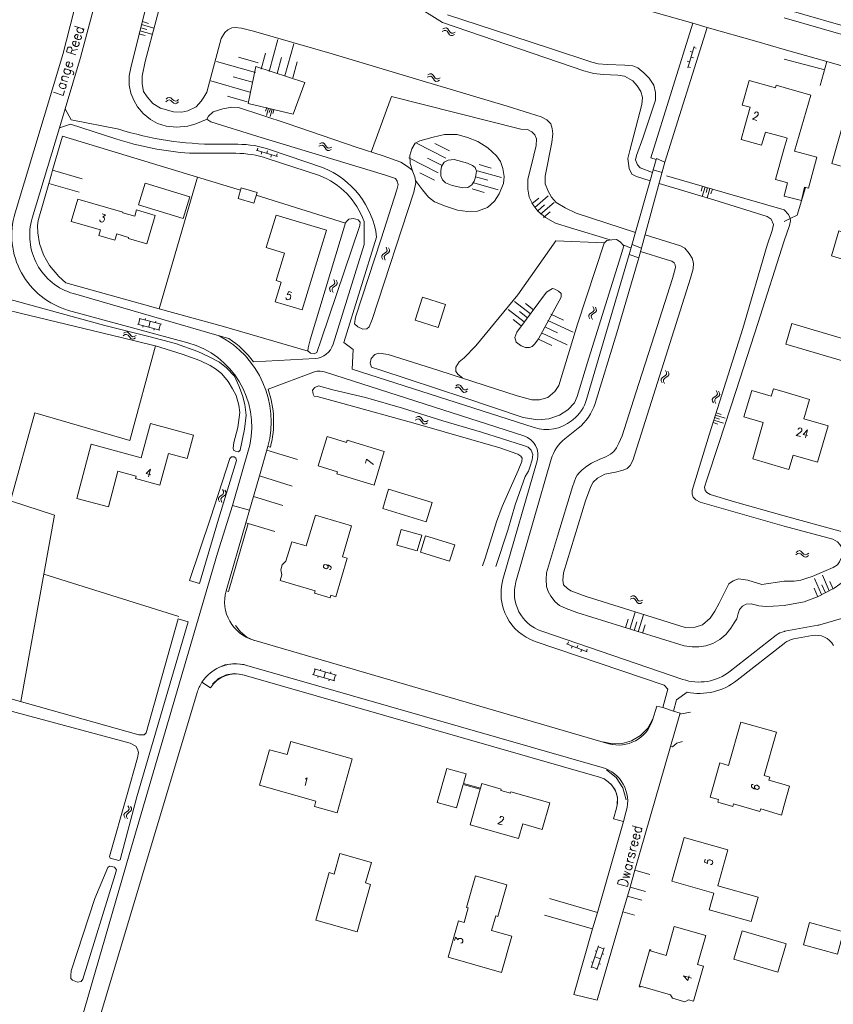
# Model space of a CAD drawing. Header units: metres. Extents: x 189705 to 199106, y 581686 to 588448.
# Tile 444 of 555: x 197848 to 198010, y 585226 to 585421. Entities that reach past the tile are written whole.
import ezdxf

# ---------------------------------------------------------------- set-up
doc = ezdxf.new("R2010")
doc.units = ezdxf.units.M
doc.layers.add('B-WA-OG-GBKN-G', color=7, linetype='Continuous', lineweight=18)
doc.styles.add('Style-STANDARD', font='STANDARD.shx')

msp = doc.modelspace()

# ---------------------------------------------------------------- linework, layer by layer
at = {"layer": 'B-WA-OG-GBKN-G'}
for p, q in [((197872.442, 585419.7), (197873.648, 585419.354)), ((197872.615, 585420.303), (197875.028, 585419.611)), ((197872.788, 585420.906), (197873.994, 585420.56)), ((197932.346, 585419.447), (197932.713, 585419.624)), ((197932.713, 585419.624), (197933.039, 585419.651)), ((197933.039, 585419.651), (197933.321, 585419.463)), ((197933.321, 585419.463), (197933.553, 585419.129)), ((197872.096, 585418.494), (197873.302, 585418.148)), ((197872.269, 585419.097), (197874.682, 585418.405)), ((197932.218, 585418.967), (197932.586, 585419.142)), ((197932.586, 585419.142), (197932.913, 585419.166)), ((197932.913, 585419.166), (197933.185, 585418.985)), ((197933.185, 585418.985), (197933.426, 585418.648)), ((197933.426, 585418.648), (197933.658, 585418.312)), ((197933.553, 585419.129), (197933.787, 585418.794)), ((197933.658, 585418.312), (197933.93, 585418.127)), ((197933.787, 585418.794), (197934.059, 585418.609)), ((197933.93, 585418.127), (197934.266, 585418.152)), ((197934.059, 585418.609), (197934.395, 585418.632)), ((197934.266, 585418.152), (197934.635, 585418.329)), ((197934.395, 585418.632), (197934.763, 585418.809)), ((197897.9, 585411.05), (197899.622, 585417.345)), ((197901.048, 585410.19), (197902.769, 585416.484)), ((197982.152, 585415.99), (197980.893, 585411.774)), ((197982.574, 585415.655), (197982.095, 585415.798)), ((197895.719, 585412.745), (197891.856, 585413.842)), ((197896.327, 585411.481), (197897.188, 585414.628)), ((197899.474, 585410.62), (197900.335, 585413.767)), ((197981.809, 585414.84), (197981.33, 585414.983)), ((197982.002, 585413.739), (197981.523, 585413.882)), ((197895.171, 585410.814), (197887.444, 585413.006)), ((197902.621, 585409.759), (197903.482, 585412.906)), ((197981.237, 585412.924), (197980.758, 585413.067)), ((197981.43, 585411.822), (197980.951, 585411.965)), ((197894.623, 585408.882), (197890.76, 585409.978)), ((197929.253, 585409.881), (197929.619, 585410.06)), ((197929.376, 585410.362), (197929.74, 585410.544)), ((197929.619, 585410.06), (197929.946, 585410.089)), ((197929.74, 585410.544), (197930.066, 585410.575)), ((197929.946, 585410.089), (197930.22, 585409.911)), ((197930.066, 585410.575), (197930.35, 585410.39)), ((197930.22, 585409.911), (197930.466, 585409.577)), ((197930.35, 585410.39), (197930.586, 585410.059)), ((197930.586, 585410.059), (197930.825, 585409.727)), ((197930.825, 585409.727), (197931.099, 585409.546)), ((197931.434, 585409.573), (197931.801, 585409.755)), ((197894.075, 585406.95), (197886.348, 585409.143)), ((197930.466, 585409.577), (197930.702, 585409.244)), ((197930.702, 585409.244), (197930.976, 585409.062)), ((197930.976, 585409.062), (197931.312, 585409.092)), ((197931.099, 585409.546), (197931.434, 585409.573)), ((197931.312, 585409.092), (197931.678, 585409.273)), ((197877.469, 585405.539), (197877.784, 585405.797)), ((197877.784, 585405.797), (197878.095, 585405.9)), ((197878.095, 585405.9), (197878.413, 585405.783)), ((197893.527, 585405.019), (197889.663, 585406.115)), ((197877.457, 585405.042), (197877.774, 585405.298)), ((197877.774, 585405.298), (197878.086, 585405.399)), ((197878.086, 585405.399), (197878.393, 585405.287)), ((197878.393, 585405.287), (197878.707, 585405.016)), ((197878.413, 585405.783), (197878.717, 585405.512)), ((197878.707, 585405.016), (197879.011, 585404.744)), ((197878.717, 585405.512), (197879.023, 585405.242)), ((197879.011, 585404.744), (197879.319, 585404.628)), ((197879.023, 585405.242), (197879.331, 585405.126)), ((197879.319, 585404.628), (197879.639, 585404.731)), ((197879.331, 585405.126), (197879.652, 585405.228)), ((197879.639, 585404.731), (197879.956, 585404.989)), ((197879.652, 585405.228), (197879.969, 585405.486)), ((197897.422, 585403.862), (197897.209, 585403.14)), ((197897.783, 585403.756), (197897.358, 585402.311)), ((197898.144, 585403.65), (197897.932, 585402.928)), ((197898.505, 585403.544), (197898.08, 585402.099)), ((197898.866, 585403.438), (197898.654, 585402.715)), ((197907.77, 585396.202), (197908.138, 585396.378)), ((197907.897, 585396.682), (197908.263, 585396.861)), ((197908.138, 585396.378), (197908.465, 585396.403)), ((197908.263, 585396.861), (197908.589, 585396.889)), ((197908.465, 585396.403), (197908.737, 585396.224)), ((197908.589, 585396.889), (197908.872, 585396.701)), ((197908.737, 585396.224), (197908.98, 585395.887)), ((197908.872, 585396.701), (197909.105, 585396.368)), ((197909.105, 585396.368), (197909.34, 585396.035)), ((197909.34, 585396.035), (197909.613, 585395.851)), ((197909.949, 585395.875), (197910.317, 585396.054)), ((197932.921, 585393.837), (197927.108, 585396.802)), ((197933.662, 585395.291), (197930.756, 585396.773)), ((197895.335, 585395.432), (197899.559, 585394.2)), ((197895.667, 585395.856), (197895.527, 585395.376)), ((197896.487, 585395.096), (197896.347, 585394.616)), ((197897.587, 585395.296), (197897.447, 585394.816)), ((197898.407, 585394.536), (197898.267, 585394.056)), ((197899.507, 585394.736), (197899.367, 585394.256)), ((197908.98, 585395.887), (197909.213, 585395.552)), ((197909.213, 585395.552), (197909.486, 585395.368)), ((197909.486, 585395.368), (197909.822, 585395.395)), ((197909.613, 585395.851), (197909.949, 585395.875)), ((197909.822, 585395.395), (197910.19, 585395.573)), ((197931.439, 585390.931), (197925.626, 585393.896)), ((197932.18, 585392.384), (197929.273, 585393.866)), ((197939.513, 585392.575), (197941.927, 585391.886)), ((197930.698, 585389.477), (197927.791, 585390.96)), ((197939.169, 585391.368), (197943.996, 585389.991)), ((197938.481, 585388.954), (197943.308, 585387.578)), ((197938.825, 585390.161), (197941.239, 585389.473)), ((197983.83, 585388.289), (197983.549, 585387.326)), ((197938.137, 585387.747), (197940.55, 585387.059)), ((197950.571, 585384.107), (197953.243, 585386.39)), ((197984.311, 585388.149), (197983.749, 585386.222)), ((197984.793, 585388.008), (197984.512, 585387.045)), ((197985.275, 585387.867), (197984.712, 585385.941)), ((197985.756, 585387.727), (197985.475, 585386.764)), ((197950, 585384.775), (197951.336, 585385.916)), ((197951.142, 585383.439), (197952.478, 585384.581)), ((197951.713, 585382.771), (197954.384, 585385.054)), ((197952.284, 585382.103), (197953.619, 585383.245)), ((197920.423, 585374.778), (197920.238, 585374.506)), ((197920.76, 585375.009), (197920.423, 585374.778)), ((197920.905, 585374.648), (197920.719, 585374.376)), ((197921.098, 585375.25), (197920.76, 585375.009)), ((197921.24, 585374.881), (197920.905, 585374.648)), ((197921.081, 585376.217), (197921.255, 585375.848)), ((197921.279, 585375.521), (197921.098, 585375.25)), ((197921.575, 585375.113), (197921.24, 585374.881)), ((197921.255, 585375.848), (197921.279, 585375.521)), ((197921.561, 585376.087), (197921.737, 585375.72)), ((197921.763, 585375.394), (197921.575, 585375.113)), ((197921.737, 585375.72), (197921.763, 585375.394)), ((197920.238, 585374.506), (197920.262, 585374.17)), ((197920.262, 585374.17), (197920.439, 585373.801)), ((197920.719, 585374.376), (197920.742, 585374.04)), ((197920.742, 585374.04), (197920.918, 585373.671)), ((197910.741, 585368.819), (197910.405, 585368.576)), ((197910.718, 585369.786), (197910.894, 585369.419)), ((197910.92, 585369.092), (197910.741, 585368.819)), ((197910.894, 585369.419), (197910.92, 585369.092)), ((197911.198, 585369.66), (197911.377, 585369.294)), ((197911.406, 585368.968), (197911.219, 585368.686)), ((197911.377, 585369.294), (197911.406, 585368.968)), ((197910.07, 585368.343), (197909.887, 585368.07)), ((197909.887, 585368.07), (197909.914, 585367.733)), ((197909.914, 585367.733), (197910.092, 585367.366)), ((197910.405, 585368.576), (197910.07, 585368.343)), ((197910.553, 585368.216), (197910.369, 585367.943)), ((197910.369, 585367.943), (197910.394, 585367.607)), ((197910.394, 585367.607), (197910.573, 585367.24)), ((197910.886, 585368.452), (197910.553, 585368.216)), ((197911.219, 585368.686), (197910.886, 585368.452)), ((197949.707, 585363.002), (197946.534, 585365.463)), ((197950.322, 585363.796), (197948.736, 585365.026)), ((197948.477, 585361.416), (197945.303, 585363.876)), ((197949.092, 585362.209), (197947.505, 585363.439)), ((197953.74, 585362.92), (197956.246, 585361.759)), ((197961.459, 585362.994), (197961.277, 585362.719)), ((197961.791, 585363.23), (197961.459, 585362.994)), ((197961.942, 585362.871), (197961.761, 585362.596)), ((197962.125, 585363.476), (197961.791, 585363.23)), ((197962.273, 585363.11), (197961.942, 585362.871)), ((197962.094, 585364.442), (197962.274, 585364.077)), ((197962.302, 585363.75), (197962.125, 585363.476)), ((197962.604, 585363.346), (197962.273, 585363.11)), ((197962.274, 585364.077), (197962.302, 585363.75)), ((197962.575, 585364.32), (197962.758, 585363.956)), ((197962.789, 585363.63), (197962.604, 585363.346)), ((197962.758, 585363.956), (197962.789, 585363.63)), ((197876.268, 585359.804), (197871.813, 585360.949)), ((197872.007, 585360.899), (197872.305, 585362.061)), ((197876.567, 585360.966), (197872.112, 585362.111)), ((197873.322, 585361.8), (197873.397, 585362.091)), ((197874.041, 585360.377), (197874.339, 585361.539)), ((197875.354, 585361.278), (197875.429, 585361.569)), ((197876.075, 585359.854), (197876.373, 585361.016)), ((197947.862, 585360.622), (197946.275, 585361.853)), ((197953.16, 585361.668), (197958.171, 585359.345)), ((197961.277, 585362.719), (197961.307, 585362.383)), ((197961.307, 585362.383), (197961.489, 585362.017)), ((197961.761, 585362.596), (197961.789, 585362.261)), ((197961.789, 585362.261), (197961.97, 585361.895)), ((197869.07, 585359.164), (197869.42, 585359.372)), ((197869.42, 585359.372), (197869.743, 585359.427)), ((197869.743, 585359.427), (197870.039, 585359.264)), ((197870.039, 585359.264), (197870.299, 585358.951)), ((197872.852, 585360.372), (197872.927, 585360.663)), ((197875.078, 585359.8), (197875.153, 585360.091)), ((197951.998, 585359.162), (197957.009, 585356.84)), ((197952.579, 585360.415), (197955.084, 585359.254)), ((197868.983, 585358.675), (197869.335, 585358.881)), ((197869.335, 585358.881), (197869.659, 585358.933)), ((197869.659, 585358.933), (197869.945, 585358.776)), ((197869.945, 585358.776), (197870.215, 585358.461)), ((197870.215, 585358.461), (197870.474, 585358.146)), ((197870.299, 585358.951), (197870.561, 585358.637)), ((197870.474, 585358.146), (197870.761, 585357.985)), ((197870.561, 585358.637), (197870.848, 585358.476)), ((197870.761, 585357.985), (197871.094, 585358.039)), ((197870.848, 585358.476), (197871.181, 585358.529)), ((197871.094, 585358.039), (197871.446, 585358.247)), ((197871.181, 585358.529), (197871.533, 585358.736)), ((197951.418, 585357.91), (197953.923, 585356.748)), ((197976.467, 585351.778), (197976.637, 585351.408)), ((197976.637, 585351.408), (197976.658, 585351.08)), ((197976.945, 585351.644), (197977.118, 585351.275)), ((197977.118, 585351.275), (197977.141, 585350.949)), ((197975.795, 585350.346), (197975.607, 585350.076)), ((197975.607, 585350.076), (197975.628, 585349.739)), ((197975.628, 585349.739), (197975.8, 585349.368)), ((197976.134, 585350.573), (197975.795, 585350.346)), ((197976.275, 585350.211), (197976.087, 585349.941)), ((197976.087, 585349.941), (197976.106, 585349.605)), ((197976.106, 585349.605), (197976.279, 585349.234)), ((197976.474, 585350.811), (197976.134, 585350.573)), ((197976.612, 585350.441), (197976.275, 585350.211)), ((197976.658, 585351.08), (197976.474, 585350.811)), ((197976.949, 585350.669), (197976.612, 585350.441)), ((197977.141, 585350.949), (197976.949, 585350.669)), ((197935.127, 585348.453), (197934.76, 585348.272)), ((197935.251, 585348.934), (197934.884, 585348.753)), ((197935.463, 585348.479), (197935.127, 585348.453)), ((197935.587, 585348.962), (197935.251, 585348.934)), ((197935.737, 585348.297), (197935.463, 585348.479)), ((197935.861, 585348.78), (197935.587, 585348.962)), ((197935.974, 585347.964), (197935.737, 585348.297)), ((197936.096, 585348.446), (197935.861, 585348.78)), ((197936.209, 585347.632), (197935.974, 585347.964)), ((197936.341, 585348.111), (197936.096, 585348.446)), ((197936.492, 585347.447), (197936.209, 585347.632)), ((197936.614, 585347.933), (197936.341, 585348.111)), ((197936.818, 585347.476), (197936.492, 585347.447)), ((197936.941, 585347.96), (197936.614, 585347.933)), ((197937.183, 585347.657), (197936.818, 585347.476)), ((197937.307, 585348.138), (197936.941, 585347.96)), ((197986.525, 585347.795), (197986.711, 585347.432)), ((197986.711, 585347.432), (197986.745, 585347.106)), ((197987.008, 585347.681), (197987.197, 585347.32)), ((197987.197, 585347.32), (197987.233, 585346.995)), ((197985.914, 585346.336), (197985.737, 585346.058)), ((197985.737, 585346.058), (197985.773, 585345.723)), ((197985.773, 585345.723), (197985.96, 585345.36)), ((197986.243, 585346.577), (197985.914, 585346.336)), ((197986.399, 585346.221), (197986.222, 585345.944)), ((197986.222, 585345.944), (197986.256, 585345.609)), ((197986.572, 585346.829), (197986.243, 585346.577)), ((197986.256, 585345.609), (197986.444, 585345.246)), ((197986.727, 585346.465), (197986.399, 585346.221)), ((197986.745, 585347.106), (197986.572, 585346.829)), ((197987.053, 585346.707), (197986.727, 585346.465)), ((197987.233, 585346.995), (197987.053, 585346.707)), ((197986.518, 585343.399), (197987.474, 585343.09)), ((197926.882, 585341.966), (197927.245, 585342.151)), ((197926.997, 585342.449), (197927.358, 585342.637)), ((197927.245, 585342.151), (197927.571, 585342.184)), ((197927.358, 585342.637), (197927.683, 585342.672)), ((197927.571, 585342.184), (197927.848, 585342.011)), ((197927.683, 585342.672), (197927.97, 585342.492)), ((197927.848, 585342.011), (197928.099, 585341.681)), ((197927.97, 585342.492), (197928.212, 585342.165)), ((197928.099, 585341.681), (197928.34, 585341.352)), ((197928.212, 585342.165), (197928.455, 585341.837)), ((197928.455, 585341.837), (197928.732, 585341.66)), ((197928.732, 585341.66), (197929.067, 585341.693)), ((197929.067, 585341.693), (197929.431, 585341.88)), ((197985.9, 585341.489), (197986.855, 585341.179)), ((197986.054, 585341.966), (197987.965, 585341.348)), ((197986.209, 585342.444), (197987.164, 585342.135)), ((197986.364, 585342.922), (197988.274, 585342.303)), ((197928.34, 585341.352), (197928.617, 585341.175)), ((197928.617, 585341.175), (197928.953, 585341.209)), ((197928.953, 585341.209), (197929.316, 585341.397)), ((197888.675, 585328.206), (197888.856, 585327.841)), ((197888.856, 585327.841), (197888.885, 585327.514)), ((197889.157, 585328.085), (197889.34, 585327.721)), ((197888.043, 585326.756), (197887.862, 585326.481)), ((197887.862, 585326.481), (197887.893, 585326.145)), ((197887.893, 585326.145), (197888.075, 585325.779)), ((197888.375, 585326.993), (197888.043, 585326.756)), ((197888.527, 585326.634), (197888.346, 585326.359)), ((197888.346, 585326.359), (197888.374, 585326.024)), ((197888.374, 585326.024), (197888.557, 585325.658)), ((197888.708, 585327.239), (197888.375, 585326.993)), ((197888.857, 585326.874), (197888.527, 585326.634)), ((197888.885, 585327.514), (197888.708, 585327.239)), ((197889.188, 585327.111), (197888.857, 585326.874)), ((197889.372, 585327.395), (197889.188, 585327.111)), ((197889.34, 585327.721), (197889.372, 585327.395)), ((198002.687, 585315.994), (198003.001, 585316.086)), ((198003.001, 585316.086), (198003.315, 585315.959)), ((198002.335, 585315.25), (198002.66, 585315.496)), ((198002.364, 585315.746), (198002.687, 585315.994)), ((198002.66, 585315.496), (198002.976, 585315.586)), ((198002.976, 585315.586), (198003.279, 585315.464)), ((198003.279, 585315.464), (198003.583, 585315.182)), ((198003.315, 585315.959), (198003.61, 585315.678)), ((198003.583, 585315.182), (198003.878, 585314.9)), ((198003.61, 585315.678), (198003.907, 585315.398)), ((198003.878, 585314.9), (198004.182, 585314.774)), ((198003.907, 585315.398), (198004.211, 585315.272)), ((198004.182, 585314.774), (198004.506, 585314.867)), ((198004.211, 585315.272), (198004.535, 585315.363)), ((198004.506, 585314.867), (198004.832, 585315.115)), ((198004.535, 585315.363), (198004.86, 585315.611)), ((198007.369, 585307.422), (198006.02, 585310.557)), ((198008.937, 585308.096), (198007.587, 585311.232)), ((198006.585, 585307.084), (198005.911, 585308.652)), ((198008.153, 585307.759), (198007.478, 585309.327)), ((198009.721, 585308.434), (198009.046, 585310.001)), ((197969.434, 585306.446), (197969.802, 585306.622)), ((197969.561, 585306.926), (197969.927, 585307.105)), ((197969.802, 585306.622), (197970.129, 585306.647)), ((197969.927, 585307.105), (197970.253, 585307.133)), ((197970.129, 585306.647), (197970.401, 585306.468)), ((197970.253, 585307.133), (197970.536, 585306.945)), ((197970.401, 585306.468), (197970.644, 585306.131)), ((197970.536, 585306.945), (197970.769, 585306.612)), ((197970.769, 585306.612), (197971.004, 585306.279)), ((197971.613, 585306.119), (197971.981, 585306.298)), ((197970.644, 585306.131), (197970.877, 585305.796)), ((197970.877, 585305.796), (197971.15, 585305.612)), ((197971.004, 585306.279), (197971.277, 585306.095)), ((197971.15, 585305.612), (197971.486, 585305.639)), ((197971.277, 585306.095), (197971.613, 585306.119)), ((197971.486, 585305.639), (197971.854, 585305.817)), ((197968.553, 585300.808), (197969.084, 585302.483)), ((197969.391, 585300.543), (197970.453, 585303.892)), ((197971.065, 585300.011), (197972.128, 585303.361)), ((197970.228, 585300.277), (197970.759, 585301.952)), ((197971.903, 585299.746), (197972.434, 585301.421)), ((197956.868, 585297.633), (197960.973, 585296.05)), ((197957.235, 585298.028), (197957.055, 585297.561)), ((197957.988, 585297.201), (197957.808, 585296.735)), ((197959.101, 585297.308), (197958.921, 585296.841)), ((197960.967, 585296.588), (197960.787, 585296.122)), ((197959.854, 585296.481), (197959.674, 585296.015)), ((197911.276, 585291.438), (197906.849, 585292.689)), ((197908.052, 585292.349), (197908.134, 585292.638)), ((197910.949, 585290.283), (197906.523, 585291.534)), ((197906.715, 585291.48), (197907.042, 585292.635)), ((197907.548, 585290.933), (197907.629, 585291.222)), ((197908.736, 585290.909), (197909.062, 585292.063)), ((197910.071, 585291.778), (197910.152, 585292.067)), ((197910.757, 585290.337), (197911.083, 585291.492)), ((197909.759, 585290.308), (197909.841, 585290.596)), ((197869.93, 585265.534), (197870.115, 585265.171)), ((197870.413, 585265.419), (197870.601, 585265.058)), ((197869.315, 585264.076), (197869.138, 585263.799)), ((197869.138, 585263.799), (197869.173, 585263.464)), ((197869.173, 585263.464), (197869.36, 585263.1)), ((197869.645, 585264.317), (197869.315, 585264.076)), ((197869.801, 585263.961), (197869.623, 585263.684)), ((197869.623, 585263.684), (197869.656, 585263.349)), ((197869.975, 585264.568), (197869.645, 585264.317)), ((197870.129, 585264.204), (197869.801, 585263.961)), ((197870.148, 585264.845), (197869.975, 585264.568)), ((197870.115, 585265.171), (197870.148, 585264.845)), ((197870.456, 585264.446), (197870.129, 585264.204)), ((197870.636, 585264.732), (197870.456, 585264.446)), ((197870.601, 585265.058), (197870.636, 585264.732)), ((197869.656, 585263.349), (197869.843, 585262.985)), ((197961.752, 585233.421), (197963.201, 585237.787)), ((197962.554, 585236.79), (197962.839, 585236.695)), ((197962.891, 585233.043), (197964.34, 585237.409)), ((197963.138, 585237.597), (197964.277, 585237.219)), ((197963.946, 585236.222), (197964.231, 585236.128)), ((197961.83, 585234.609), (197962.115, 585234.514)), ((197962.477, 585235.604), (197963.616, 585235.226)), ((197963.285, 585234.231), (197963.57, 585234.137)), ((197961.815, 585233.611), (197962.954, 585233.233))]:
    msp.add_line(p, q, dxfattribs=at)
at = {"layer": 'B-WA-OG-GBKN-G', "flags": 128}
for points in [[(197865.011, 585445.67), (197856.998, 585414.402), (197847.537, 585383.021)], [(197918.648, 585445.753), (197916.751, 585439.219), (197944.456, 585431.243), (197962.293, 585426.268), (197974.129, 585422.803), (197981.915, 585420.575)], [(197868.746, 585444.68), (197860.524, 585413.815), (197857.466, 585403.648)], [(197884.978, 585405.937), (197884.428, 585405.167), (197883.451, 585404.012), (197881.809, 585403.229), (197880.593, 585402.935), (197878.941, 585403.017), (197876.367, 585403.724), (197874.882, 585404.698), (197873.698, 585406.032), (197872.974, 585407.066), (197872.753, 585408.589), (197872.71, 585410.114), (197873.337, 585412.969), (197877.665, 585429.42)], [(197871.065, 585405.314), (197870.463, 585406.757), (197870.191, 585408.33), (197870.194, 585410.186), (197870.527, 585412.097), (197874.58, 585428.189)], [(197926.114, 585424.552), (197932.255, 585420.76), (197960.285, 585411.176), (197962.273, 585410.614), (197964.13, 585410.433), (197967.002, 585410.314), (197968.351, 585410.076), (197969.987, 585409.18), (197970.837, 585408.173), (197971.587, 585407.063), (197971.881, 585405.846), (197971.77, 585404.497), (197969.414, 585395.341), (197969, 585393.76), (197969.252, 585391.78), (197969.773, 585390.667), (197970.694, 585390.195), (197973.434, 585389.362)], [(198106.398, 585392.903), (198089.493, 585397.828), (198071.358, 585403.03), (198053.295, 585408.109), (198033.725, 585413.832), (198015.105, 585419.083), (198000, 585423.433)], [(197933.229, 585422.221), (197942.383, 585419.304), (197953.884, 585415.524), (197961.84, 585412.898), (197963.14, 585412.557), (197964.894, 585412.425), (197968.401, 585412.289), (197970.003, 585412.155), (197970.999, 585411.735), (197972.153, 585410.782), (197973.233, 585409.676), (197974.138, 585408.314), (197974.46, 585406.868), (197974.503, 585405.343), (197972.001, 585397.787), (197970.746, 585394.391), (197970.528, 585393.498), (197970.92, 585392.511), (197971.461, 585391.908), (197973.912, 585391.041)], [(198000, 585421.664), (198014.639, 585417.448), (198033.256, 585412.198), (198052.826, 585406.475), (198070.893, 585401.395), (198089.02, 585396.195), (198105.922, 585391.271)], [(197884.978, 585405.937), (197885.525, 585406.935), (197888.397, 585417.572), (197889.145, 585418.75), (197889.749, 585419.266), (197890.506, 585419.681), (197891.166, 585419.766), (197892.437, 585419.628), (197894.807, 585418.995), (197910.381, 585414.526), (197927.563, 585409.339), (197945.076, 585404.156), (197951.807, 585402.024), (197952.931, 585401.477), (197953.728, 585400.673), (197953.993, 585399.736), (197954.159, 585398.644), (197953.95, 585396.938), (197952.606, 585390.261), (197952.598, 585388.76), (197953.2, 585387.293), (197953.849, 585386.105), (197954.776, 585385.048), (197956.592, 585383.977), (197958.789, 585382.96), (197970.519, 585379.117)], [(197981.915, 585420.575), (197973.543, 585393.905), (197974.638, 585393.593)], [(197984.727, 585419.771), (197976.35, 585393.084)], [(197981.915, 585420.575), (197984.727, 585419.771)], [(197984.727, 585419.771), (197994.58, 585416.951), (198000, 585415.4)], [(198000, 585415.4), (198008.456, 585412.979)], [(197895.245, 585411.982), (197904.986, 585408.843), (197902.698, 585402.561), (197893.782, 585404.693), (197895.245, 585411.982)], [(198000, 585413.485), (198008.049, 585411.364)], [(198008.456, 585412.979), (198007.112, 585408.269)], [(198008.456, 585412.979), (198011.91, 585411.991)], [(197992.19, 585400.18), (197993.24, 585403.93), (197991.64, 585404.38), (197993.05, 585409.27), (197998.27, 585407.76), (197998.42, 585408.29), (198000, 585407.833)], [(198000, 585407.833), (198005.27, 585406.31), (198002.04, 585395.22), (198006.44, 585394.07), (198004.82, 585387.89), (198004.036, 585388.094)], [(197965.52, 585377.642), (197957.655, 585380.048), (197954.697, 585380.979), (197952.702, 585382.1), (197951.188, 585383.379), (197950.182, 585384.689), (197949.48, 585386.105), (197949.207, 585387.729), (197949.184, 585389.61), (197950.398, 585394.455), (197950.858, 585396.342), (197950.919, 585397.665), (197950.579, 585398.449), (197949.962, 585399.078), (197949.093, 585399.55), (197947.822, 585399.612), (197922.165, 585406.097), (197918.155, 585395.068)], [(197871.065, 585405.314), (197871.842, 585404.027), (197872.949, 585402.718), (197874.411, 585401.54), (197875.792, 585400.743), (197877.475, 585400.203), (197879.535, 585400.024), (197881.794, 585400.178), (197883.364, 585400.629), (197885.616, 585401.609)], [(197891.861, 585403.857), (197901.474, 585400.741), (197915.145, 585396.047), (197920.501, 585394.305), (197923.996, 585393.024), (197925.506, 585392.076), (197926.275, 585391.5), (197926.773, 585390.184), (197926.989, 585389.042), (197926.605, 585387.131), (197918.342, 585361.912), (197917.75, 585360.404), (197917.246, 585360.043), (197916.51, 585359.983), (197915.488, 585360.454), (197914.821, 585361.005), (197915.009, 585362.355), (197920.11, 585377.849), (197923.196, 585387.573), (197923.463, 585388.644), (197923.278, 585389.278), (197922.941, 585389.808), (197920.799, 585390.571), (197895.662, 585398.155), (197886.331, 585401.02), (197885.588, 585401.545), (197885.86, 585402.184), (197886.841, 585403.009), (197888.739, 585403.642), (197890.539, 585403.968), (197891.861, 585403.857)], [(197857.466, 585403.648), (197856.331, 585399.875)], [(197857.466, 585403.648), (197858.652, 585401.439), (197868.117, 585399.587)], [(198024.07, 585389.7), (198022.34, 585383.7), (198015.83, 585385.58), (198017.26, 585390.56), (198009.41, 585392.81), (198012.07, 585402.09), (198018.48, 585400.26), (198018.3, 585399.65), (198022.48, 585398.46), (198020.28, 585390.78), (198024.07, 585389.7)], [(197856.331, 585399.875), (197858.514, 585400.597), (197867.514, 585397.668)], [(197996.273, 585399.029), (197995.492, 585396.457), (197991.461, 585397.578), (197992.19, 585400.18)], [(197850.952, 585381.994), (197856.331, 585399.875)], [(197883.701, 585390.061), (197856.948, 585398.181), (197854.98, 585391.439)], [(197926.911, 585389.457), (197928.302, 585387.558), (197929.513, 585386.148), (197930.667, 585385.17), (197932.887, 585384.332), (197935.234, 585383.52), (197937.244, 585383.265), (197939.174, 585383.338), (197941.197, 585384.049), (197942.554, 585385.336), (197943.528, 585386.771), (197944.367, 585388.841), (197944.503, 585390.216), (197944.205, 585391.814), (197943.782, 585393.182), (197942.957, 585394.291), (197941.235, 585395.923), (197939.29, 585397.146), (197937.223, 585397.961), (197935.184, 585398.521), (197932.644, 585398.568), (197930.414, 585398.033), (197927.782, 585397.264), (197926.847, 585396.821), (197926.174, 585395.72), (197925.784, 585394.367), (197925.853, 585392.766), (197926.34, 585391.327)], [(198000, 585397.978), (197996.273, 585399.029)], [(197887.587, 585396.603), (197891.678, 585396.603)], [(198000, 585395.827), (198000.56, 585397.82), (198000, 585397.978)], [(197882.125, 585394.817), (197891.277, 585394.817)], [(197898.186, 585395.514), (197908.471, 585391.975)], [(198000, 585389.144), (197998.25, 585389.6), (198000, 585395.827)], [(197897.547, 585393.809), (197907.859, 585390.405)], [(197933.389, 585393.466), (197934.607, 585393.582), (197937.207, 585392.85), (197938.203, 585392.429), (197938.741, 585392.004), (197939.004, 585391.244), (197938.814, 585390.097), (197938.544, 585389.306), (197938.07, 585388.563), (197937.263, 585388.07), (197936.325, 585387.958), (197934.211, 585388.416), (197932.859, 585388.934), (197932.242, 585389.537), (197931.953, 585390.372), (197931.915, 585391.363), (197932.058, 585392.204), (197932.632, 585393.05), (197933.389, 585393.466)], [(197974.638, 585393.593), (197969.275, 585374.744)], [(197971.163, 585374.08), (197976.35, 585393.084)], [(197974.69, 585393.776), (197974.638, 585393.593)], [(197976.35, 585393.084), (197974.69, 585393.776)], [(197854.98, 585391.439), (197854.751, 585390.654), (197854.227, 585388.828)], [(197860.858, 585389.785), (197854.98, 585391.439)], [(197975.788, 585391.026), (197974.051, 585391.528)], [(197976.687, 585390.342), (197988.31, 585386.996), (198000, 585383.63)], [(197854.227, 585388.828), (197852.116, 585381.469), (197851.975, 585380.501), (197852.042, 585379.053), (197852.398, 585376.921), (197853.186, 585374.668), (197854.354, 585372.596), (197856.234, 585370.432), (197857.595, 585369.126), (197876.099, 585364.008)], [(197854.227, 585388.828), (197860.229, 585387.108)], [(197882.2, 585386.2), (197880.84, 585381.89), (197871.99, 585384.59), (197873.31, 585388.89), (197882.2, 585386.2)], [(197876.099, 585364.008), (197883.701, 585390.061)], [(197892.243, 585387.488), (197883.717, 585390.056), (197883.701, 585390.061)], [(198000, 585320.936), (197983.367, 585325.711), (197982.472, 585326.158), (197981.984, 585326.661), (197981.773, 585327.269), (197981.739, 585328.031), (197985.115, 585339.004), (197991.827, 585360.111), (197996.637, 585376.594), (197997.619, 585379.529), (197997.859, 585380.727), (197997.415, 585381.739), (197996.596, 585382.263), (197986.066, 585385.571), (197975.184, 585388.812)], [(198000.631, 585388.98), (198000, 585389.144)], [(198000, 585386.357), (198000.631, 585388.98)], [(197895.51, 585387.07), (197894.89, 585384.95), (197891.77, 585385.87), (197892.39, 585387.99), (197895.51, 585387.07)], [(197913.033, 585380.953), (197895.351, 585386.526)], [(198000, 585386.308), (197999.989, 585386.311), (198000, 585386.357)], [(198004.036, 585388.094), (198003.409, 585385.487), (198000, 585386.308)], [(198004.242, 585388.04), (198002.555, 585382.528), (198001.171, 585381.879), (198001.252, 585381.444), (198001.016, 585380.505), (198000, 585377.486)], [(197875.31, 585382.52), (197873.69, 585376.88), (197870, 585377.95), (197870.06, 585378.15), (197867.7, 585378.84), (197867.33, 585377.58), (197864.16, 585378.5), (197864.49, 585379.63), (197858.68, 585381.32), (197859.97, 585385.74), (197868.93, 585383.15), (197868.9, 585383.04), (197871.28, 585382.35), (197871.64, 585383.58), (197875.31, 585382.52)], [(197909.27, 585379.56), (197904.46, 585363.83), (197899.07, 585365.39), (197900.27, 585369.31), (197899.3, 585369.6), (197900.97, 585375.05), (197897.35, 585376.15), (197899.28, 585382.57), (197909.27, 585379.56)], [(198000, 585383.63), (198000.854, 585382.692), (198001.129, 585382.106), (198001.171, 585381.879)], [(197913.061, 585381.046), (197913.261, 585381.328), (197913.714, 585381.74), (197914.601, 585381.878), (197915.569, 585381.635), (197915.956, 585381.157), (197915.913, 585380.495), (197908.228, 585357.876), (197907.369, 585355.324), (197906.839, 585355.088), (197906.126, 585355.233), (197905.561, 585355.684), (197905.631, 585356.244), (197906.044, 585357.876), (197913.061, 585381.046)], [(197916.739, 585381.312), (197916.739, 585376.774), (197910.587, 585356.972)], [(198001.171, 585381.879), (198000, 585381.33)], [(198000, 585310.05), (197995.549, 585309.354), (197992.77, 585310.261), (197990.963, 585310.52), (197989.85, 585310.1), (197989.019, 585309.48), (197987.108, 585305.694), (197986.263, 585304.108), (197985.339, 585302.724), (197983.831, 585301.409), (197982.363, 585300.909), (197980.382, 585300.885), (197960.724, 585307.035), (197957.739, 585308.118), (197957.023, 585308.567), (197956.278, 585309.296), (197956.114, 585310.209), (197956.275, 585311.686), (197960.629, 585325.925), (197961.688, 585328.785), (197962.135, 585329.63), (197963.014, 585330.479), (197964.427, 585331.259), (197966.582, 585331.615), (197968.076, 585332.014), (197968.885, 585332.354), (197969.463, 585332.946), (197969.984, 585333.969), (197981.422, 585370.082), (197981.933, 585371.945), (197982.022, 585373.064), (197981.731, 585374.027), (197981.186, 585374.987), (197980.31, 585376.019), (197979.441, 585376.492), (197972.417, 585378.675)], [(198012.632, 585373.517), (198009.371, 585374.48), (198010.84, 585379.453), (198014.25, 585378.298), (198012.632, 585373.517)], [(197919.212, 585378.207), (197912.723, 585357.32), (197914.537, 585355.959), (197914.367, 585352.045), (197950.434, 585340.464)], [(197964.32, 585377.025), (197964.847, 585377.565), (197965.837, 585377.679), (197966.776, 585377.74), (197967.492, 585377.291), (197968.213, 585376.512), (197967.578, 585374.317), (197960.992, 585353.364), (197958.937, 585346.602), (197958.418, 585345.401), (197957.139, 585343.987), (197955.475, 585342.951), (197953.35, 585342.214), (197951.142, 585342.01), (197948.266, 585342.484), (197936.713, 585346.39), (197919.832, 585351.886), (197918.199, 585352.426), (197917.91, 585353.262), (197918.153, 585354.18), (197918.855, 585354.976), (197919.665, 585355.215), (197921.523, 585354.932), (197931.772, 585351.747), (197947.072, 585346.792), (197949.952, 585345.962), (197951.477, 585345.955), (197953.122, 585346.457), (197954.531, 585347.643), (197955.304, 585348.797), (197959.023, 585360.944), (197964.32, 585377.025)], [(197936.25, 585350.297), (197935.363, 585350.976), (197934.899, 585351.606), (197934.94, 585352.421), (197935.588, 585353.471), (197936.594, 585354.322), (197938.852, 585356.688), (197947.192, 585366.804), (197954.738, 585377.446), (197964.345, 585377.051)], [(197969.636, 585376.014), (197968.056, 585376.681)], [(197969.836, 585376.714), (197971.696, 585376.034)], [(198000, 585377.486), (197994.762, 585361.112), (197990.447, 585347.84), (197987.04, 585337.349), (197984.661, 585330.125), (197984.221, 585328.645), (197984.305, 585328.036), (197984.64, 585327.582), (197985.356, 585327.184), (197990.174, 585325.766), (198000, 585322.983)], [(197960.842, 585346.053), (197969.275, 585374.744)], [(197965.575, 585335.213), (197966.204, 585335.729), (197966.754, 585336.448), (197967.251, 585337.395), (197967.894, 585338.851), (197970.563, 585347.375), (197974.314, 585358.862), (197977.866, 585370.04), (197978.45, 585372.209), (197978.393, 585372.691), (197978.185, 585373.121), (197977.698, 585373.471), (197976.628, 585373.763), (197971.505, 585375.333)], [(197969.275, 585374.744), (197971.163, 585374.08)], [(197971.163, 585374.08), (197966.816, 585359.231), (197962.497, 585345.231)], [(197844.706, 585371.189), (197844.02, 585367.54), (197844.549, 585366.617), (197845.416, 585366.198), (197865.341, 585360.7)], [(197888.033, 585358.642), (197859.109, 585367.01)], [(197952.902, 585367.304), (197954.062, 585368.03), (197954.546, 585367.908), (197955.262, 585367.485), (197955.776, 585367.033), (197955.81, 585366.296), (197951.283, 585358.055), (197950.559, 585357.055), (197950.031, 585356.515), (197949.526, 585356.305), (197948.713, 585356.321), (197947.845, 585356.667), (197946.871, 585357.418), (197946.606, 585358.305), (197946.975, 585359.377), (197952.902, 585367.304)], [(197931.38, 585360.274), (197926.819, 585361.768), (197928.313, 585366.33), (197932.875, 585364.835), (197931.38, 585360.274)], [(197875.389, 585356.652), (197875.321, 585356.673), (197868.57, 585358.322), (197848.547, 585363.12), (197843.044, 585364.453), (197842.765, 585364.45), (197842.516, 585363.989), (197839.447, 585352.765), (197835.329, 585337.919), (197831.228, 585323.758), (197826.455, 585308.497), (197823.52, 585298.851), (197821.948, 585294.281), (197821.928, 585293.849), (197822.133, 585293.648), (197823.663, 585293.208)], [(197858.149, 585363.697), (197881.813, 585357.255)], [(197876.099, 585364.008), (197888.892, 585360.47), (197905.656, 585355.608)], [(198034.454, 585346.948), (198000.34, 585357.009), (198001.543, 585361.066), (198035.583, 585350.973)], [(197865.341, 585360.7), (197874.029, 585358.489), (197879.329, 585357.102), (197883.768, 585355.527), (197885.863, 585354.535), (197888.035, 585353.417), (197889.47, 585352.34), (197891.014, 585350.655), (197891.9, 585348.733), (197892.634, 585346.809)], [(197889.939, 585358.09), (197888.033, 585358.642)], [(197875.389, 585356.652), (197870.283, 585337.925), (197851.471, 585343.424), (197846.622, 585325.949), (197855.343, 585323.103), (197853.245, 585311.408)], [(197892.634, 585346.809), (197893.062, 585345.035), (197893.366, 585342.928), (197893.018, 585340.127), (197892.152, 585335.972), (197891.851, 585335.638), (197891.215, 585335.783), (197890.831, 585336.007), (197890.75, 585336.413), (197890.941, 585337.483), (197891.692, 585340.518), (197892.089, 585343.472), (197891.869, 585344.944), (197891.339, 585346.794), (197890.662, 585348.159), (197889.807, 585349.598), (197888.519, 585351.109), (197887.493, 585351.961), (197886.188, 585352.759), (197884.144, 585353.752), (197880.649, 585355.007), (197875.389, 585356.652)], [(197907.003, 585354.166), (197894.801, 585353.52)], [(197906.899, 585351.518), (197897.713, 585348.065)], [(197948.419, 585338.826), (197909.107, 585351.45)], [(197907.701, 585348.717), (197906.981, 585348.427), (197906.5, 585347.877), (197906.638, 585347.121), (197906.839, 585346.663)], [(197907.701, 585348.717), (197910.53, 585347.936), (197917, 585346.437), (197924.366, 585344.286), (197932.347, 585341.813), (197939.994, 585339.538), (197948.331, 585336.942), (197949.25, 585336.571), (197949.842, 585335.968), (197950.157, 585335.107), (197950.067, 585334.064), (197949.601, 585332.634), (197949.306, 585331.868), (197948.658, 585330.793), (197946.692, 585325.175), (197945.201, 585320.149), (197942.821, 585312.94)], [(198000, 585332.418), (197993.75, 585334.27), (197995.86, 585341.45), (197992.02, 585342.58), (197993.57, 585347.84), (197997.43, 585346.71), (197997.85, 585348.16), (198000, 585347.53)], [(198000, 585347.53), (198005.02, 585346.06), (198003.9, 585342.21), (198008.7, 585340.81)], [(197906.839, 585346.663), (197907.446, 585346.603), (197912.518, 585345.239), (197926.866, 585341.265), (197943.663, 585336.429), (197947.209, 585335.174), (197947.823, 585334.825), (197948.082, 585334.396), (197948.013, 585333.76), (197947.247, 585331.945), (197944.105, 585324.84), (197942.997, 585321.801), (197940.694, 585314.629), (197940.211, 585313.111)], [(197957.867, 585341.825), (197958.153, 585342.053)], [(197882.9, 585338.98), (197881.66, 585334.32), (197877.94, 585335.31), (197876.27, 585329.08), (197871.41, 585330.36), (197871.54, 585330.85), (197867.89, 585331.81), (197866.04, 585324.78), (197859.76, 585326.44), (197862.6, 585337.19), (197872.53, 585334.47), (197874.39, 585341.25), (197882.9, 585338.98)], [(197959.175, 585340.359), (197956.526, 585338.248)], [(198008.7, 585340.81), (198006.59, 585333.63), (198001.78, 585335.03), (198000.94, 585332.14), (198000, 585332.418)], [(197907.614, 585332.88), (197909.406, 585338.716)], [(197909.406, 585338.716), (197913.262, 585337.544), (197913.397, 585337.986), (197920.735, 585335.756), (197918.701, 585329.06)], [(197894.056, 585337.016), (197890.667, 585325.062)], [(197895.985, 585330.885), (197897.679, 585336.711)], [(197897.461, 585335.964), (197903.496, 585334.129)], [(197898.162, 585336.585), (197897.679, 585336.711)], [(197887.893, 585322.293), (197891.17, 585333.062), (197891.414, 585333.98), (197891.307, 585334.411), (197890.999, 585334.687), (197890.465, 585334.706), (197890.089, 585334.32), (197886.29, 585322.554)], [(197944.256, 585310.344), (197951.04, 585333.911)], [(197953.825, 585334.205), (197946.83, 585309.903)], [(197965.575, 585335.213), (197964.666, 585334.694), (197963.478, 585334.197), (197961.785, 585333.44), (197960.903, 585332.844), (197959.896, 585332.044), (197959.344, 585331.478), (197958.994, 585331.042), (197958.694, 585330.581), (197958.03, 585328.717), (197955.046, 585318.969), (197952.896, 585311.697), (197952.785, 585310.373), (197952.877, 585309.001), (197953.194, 585307.963), (197953.713, 585307.053), (197954.589, 585305.97), (197955.437, 585305.192), (197956.79, 585304.598), (197958.883, 585303.809), (197970.764, 585300.11), (197980.197, 585297.196), (197981.774, 585297.011), (197983.069, 585297.052), (197984.464, 585297.247), (197985.881, 585297.721), (197987.269, 585298.475), (197988.452, 585299.455), (197989.402, 585300.738), (197990.101, 585301.788), (197990.599, 585302.608), (197990.841, 585303.602), (197991.111, 585304.445), (197991.738, 585305.113), (197992.445, 585305.503), (197993.46, 585305.566), (197994.25, 585305.372), (197994.938, 585305.151), (197996.439, 585305.016), (197997.784, 585305.083), (198000, 585305.199)], [(197907.614, 585332.88), (197911.48, 585331.715), (197911.35, 585331.282)], [(197894.793, 585326.785), (197895.985, 585330.885)], [(197895.985, 585330.885), (197902.471, 585328.842)], [(197911.35, 585331.282), (197918.701, 585329.06)], [(197920.424, 585324.456), (197921.593, 585328.281), (197930.219, 585325.645), (197929.05, 585321.82)], [(197894.021, 585324.13), (197894.793, 585326.785)], [(197900.64, 585325.046), (197894.793, 585326.785)], [(197890.667, 585325.062), (197887.642, 585315.603), (197879.654, 585288.324), (197870.167, 585255.819), (197861.395, 585225.487), (197825.635, 585104.187), (197810.057, 585053.316), (197810.028, 585053.226)], [(197894.021, 585324.13), (197890.667, 585325.062)], [(197893.281, 585321.586), (197894.021, 585324.13)], [(197920.424, 585324.456), (197929.05, 585321.82)], [(197882.108, 585310.144), (197886.29, 585322.554)], [(197884.118, 585309.577), (197887.893, 585322.293)], [(197902.389, 585317.867), (197905.225, 585317.014), (197907.063, 585323.126)], [(197907.063, 585323.126), (197914.259, 585321.018)], [(198000, 585322.983), (198011.526, 585319.809), (198012.665, 585319.267), (198013.825, 585318.064), (198014.627, 585316.559), (198014.819, 585314.931), (198014.297, 585313.028), (198013.472, 585311.331), (198012.168, 585310.247), (198009.895, 585308.662), (198006.606, 585306.957), (198003.982, 585305.959), (198000, 585305.199)], [(197889.378, 585308.158), (197893.281, 585321.586)], [(197889.378, 585308.158), (197889.858, 585308.018), (197893.759, 585321.447)], [(197893.759, 585321.447), (197893.281, 585321.586)], [(197893.759, 585321.447), (197899.053, 585319.906)], [(197900.214, 585312.315), (197900.438, 585311.313), (197900.109, 585310.201), (197907.04, 585308.152), (197906.898, 585307.673), (197909.971, 585306.764), (197910.113, 585307.243), (197911.128, 585306.943), (197913.392, 585314.601), (197912.445, 585314.882), (197914.259, 585321.018)], [(197927.272, 585316.03), (197923.201, 585317.173), (197924.075, 585320.284), (197928.146, 585319.14), (197927.272, 585316.03)], [(198000, 585320.936), (198009.635, 585318.348), (198010.546, 585317.833), (198011, 585317.322), (198011.326, 585316.76), (198011.525, 585316.2), (198011.362, 585314.726), (198010.975, 585313.865), (198010.564, 585313.283), (198009.671, 585312.73), (198005.542, 585310.955), (198004.498, 585310.606), (198003.327, 585310.234), (198001.979, 585310.04), (198000, 585310.05)], [(197933.682, 585313.991), (197927.879, 585315.774), (197928.881, 585319.036), (197934.684, 585317.254), (197933.682, 585313.991)], [(197900.214, 585312.315), (197900.508, 585313.303), (197901.245, 585314.02), (197902.389, 585317.867)], [(197853.245, 585311.408), (197848.674, 585286.217)], [(197853.245, 585311.408), (197880.017, 585303.042)], [(197884.118, 585309.577), (197882.108, 585310.144)], [(198007.05, 585301.403), (198019.965, 585305.153)], [(197823.663, 585293.208), (197872.108, 585279.563), (197873.155, 585279.569), (197873.559, 585279.964), (197879.877, 585302.592)], [(197881.881, 585301.976), (197879.877, 585302.592)], [(197789.943, 585186.244), (197820.463, 585290.426), (197822.284, 585290.438), (197827.797, 585289.392), (197870.337, 585277.973), (197871.496, 585277.317), (197871.831, 585276.783), (197872.045, 585276.086), (197871.809, 585275.042), (197869.753, 585267.768), (197866.24, 585255.487), (197866.404, 585255.169), (197868.089, 585254.721), (197868.369, 585254.847), (197871.665, 585267.297), (197881.881, 585301.976)], [(197891.22, 585301.27), (197892.203, 585299.976), (197893.476, 585298.966), (197894.96, 585298.304)], [(198000.145, 585300.11), (198006.66, 585301.311)], [(197951.935, 585300.118), (197979.876, 585290.589)], [(197989.265, 585292.177), (197998.406, 585299.327)], [(198000, 585300.081), (198000.072, 585300.096), (198000.145, 585300.11)], [(198001.876, 585298.595), (198005.569, 585299.275)], [(197894.85, 585298.336), (197965.228, 585277.845)], [(197975.929, 585284.987), (197976.963, 585288.671), (197976.175, 585289.405), (197950.638, 585298.114)], [(197990.657, 585290.397), (198000, 585297.706)], [(198000, 585297.706), (198000.136, 585297.812)], [(197893.048, 585293.484), (197891.092, 585293.748), (197889.138, 585293.475), (197887.329, 585292.686)], [(197963.908, 585273.144), (197893.506, 585293.352)], [(197892.68, 585291.491), (197891.037, 585291.736), (197889.394, 585291.491), (197887.894, 585290.778), (197886.666, 585289.659)], [(197963.356, 585271.221), (197892.954, 585291.43)], [(197886.256, 585288.913), (197884.575, 585289.997)], [(197883.637, 585287.963), (197861.552, 585214.403), (197822.272, 585081.225), (197805.86, 585027.406), (197797.907, 585000)], [(197978.049, 585284.291), (197978.663, 585286.56), (197980.741, 585288.024)], [(197973.865, 585282.475), (197974.748, 585285.295), (197975.929, 585284.987)], [(197975.929, 585284.987), (197978.049, 585284.291)], [(197979.328, 585283.659), (197977.477, 585277.255)], [(197978.049, 585284.291), (197979.395, 585283.891), (197979.328, 585283.659)], [(197981.428, 585284.083), (197979.328, 585283.659)], [(197969.73, 585278.433), (197971.53, 585279.445), (197972.975, 585280.922), (197973.949, 585282.743)], [(197996.96, 585270.59), (197997.136, 585271.207), (197996.001, 585271.531), (197998.451, 585280.112), (197991.409, 585282.122), (197988.948, 585273.53), (197987.245, 585274.018)], [(197897.978, 585276.647), (197901.468, 585275.68), (197902.187, 585278.273)], [(197902.187, 585278.273), (197914.382, 585274.833)], [(197964.04, 585278.191), (197965.937, 585277.802), (197967.872, 585277.884), (197969.73, 585278.433)], [(197977.477, 585277.255), (197970.401, 585252.783)], [(197977.832, 585277.213), (197977.477, 585277.255)], [(197979.811, 585278.288), (197978.733, 585277.913), (197977.832, 585277.213)], [(197895.995, 585269.618), (197897.978, 585276.647)], [(197914.382, 585274.833), (197911.371, 585264.148), (197906.866, 585265.419), (197907.162, 585266.468), (197895.995, 585269.618)], [(197987.245, 585274.018), (197985.316, 585267.24), (197986.986, 585266.753), (197986.831, 585266.231)], [(197936.353, 585269.742), (197935.063, 585265.118), (197931.212, 585266.198), (197933.101, 585272.938), (197936.944, 585271.861), (197936.406, 585269.935)], [(197968.678, 585266.718), (197968.041, 585269.08), (197966.695, 585271.123), (197964.776, 585272.64)], [(197936.353, 585269.742), (197939.727, 585268.804)], [(197936.406, 585269.935), (197939.782, 585268.996)], [(197939.727, 585268.804), (197939.782, 585268.996), (197940.049, 585269.939), (197943.89, 585268.856), (197943.816, 585268.596), (197945.751, 585268.05), (197945.824, 585268.31), (197953.511, 585266.142), (197952.02, 585260.856), (197948.171, 585261.942), (197947.356, 585259.055), (197937.732, 585261.77), (197939.727, 585268.804)], [(197966.895, 585265.694), (197966.97, 585267.237), (197966.5, 585268.708), (197965.545, 585269.922)], [(197996.96, 585270.59), (198000, 585269.723)], [(198000, 585269.723), (198001.064, 585269.42), (198000, 585265.686)], [(197995.338, 585264.906), (197995.198, 585264.415), (197989.955, 585265.912), (197989.804, 585265.382), (197986.831, 585266.231)], [(198000, 585265.686), (197999.434, 585263.7), (197995.338, 585264.906)], [(197968.12, 585262.441), (197966.184, 585262.944), (197966.783, 585265.04)], [(197968.12, 585262.441), (197968.706, 585264.49)], [(197968.12, 585262.441), (197962.965, 585244.424)], [(197980.18, 585259.273), (197977.727, 585250.614), (197986.075, 585248.232), (197985.139, 585244.953), (197993.475, 585242.589), (197994.836, 585247.4), (197986.821, 585249.666), (197988.837, 585256.796)], [(197980.18, 585259.273), (197988.837, 585256.796)], [(197911.942, 585256.078), (197910.784, 585252.018), (197909.822, 585252.293), (197907.141, 585242.894), (197915.327, 585240.559)], [(197911.942, 585256.078), (197918.192, 585254.321)], [(197918.192, 585254.321), (197917.031, 585250.245), (197918.004, 585249.968)], [(197867.631, 585252.826), (197867.379, 585251.908), (197860.989, 585231.191), (197860.642, 585230.735), (197859.939, 585230.604), (197858.922, 585230.957), (197858.626, 585231.301), (197858.613, 585231.882), (197858.685, 585232.863), (197863.333, 585247.17), (197865.934, 585253.308), (197866.279, 585253.604), (197867.257, 585253.372), (197867.631, 585252.826)], [(197970.401, 585252.783), (197969.435, 585249.442)], [(197973.335, 585251.923), (197970.401, 585252.783)], [(197915.327, 585240.559), (197918.004, 585249.968)], [(197937.002, 585245.409), (197938.796, 585251.664), (197945.041, 585249.867)], [(197946.029, 585239.689), (197941.995, 585240.856), (197942.809, 585243.732), (197943.252, 585243.614), (197945.041, 585249.867)], [(197969.435, 585249.442), (197968.91, 585247.624)], [(197969.435, 585249.442), (197972.529, 585248.522)], [(197953.463, 585247.178), (197962.965, 585244.424)], [(197968.91, 585247.624), (197968.017, 585244.536)], [(197971.752, 585246.811), (197968.91, 585247.624)], [(197935.451, 585242.743), (197936.553, 585242.424), (197937.385, 585245.298), (197937.002, 585245.409)], [(197962.025, 585241.141), (197958.307, 585228.146), (197962.95, 585227.01), (197968.017, 585244.536)], [(197962.965, 585244.424), (197962.025, 585241.141)], [(197968.017, 585244.536), (197970.318, 585243.861)], [(197933.371, 585235.556), (197935.451, 585242.743)], [(197962.025, 585241.141), (197952.492, 585243.845)], [(198010.568, 585236.171), (198003.81, 585237.993), (198004.999, 585242.406), (198011.758, 585240.585), (198010.568, 585236.171)], [(197973.353, 585237.037), (197973.554, 585236.98), (197973.495, 585236.769), (197976.591, 585235.893), (197978.206, 585241.597)], [(197978.206, 585241.597), (197984.48, 585239.808)], [(197998.737, 585232.556), (197989.985, 585235.145), (197991.65, 585240.777), (198000, 585238.307)], [(197943.931, 585232.484), (197946.029, 585239.689)], [(197971.237, 585229.667), (197971.439, 585229.609), (197971.497, 585229.811), (197977.458, 585228.108), (197977.846, 585227.425), (197980.327, 585226.717), (197981.016, 585227.092), (197982.014, 585226.807), (197984, 585233.758), (197982.846, 585234.088), (197984.48, 585239.808)], [(198000, 585238.307), (198000.402, 585238.188), (198000, 585236.828)], [(197971.237, 585229.667), (197973.353, 585237.037)], [(198000, 585236.828), (197998.737, 585232.556)], [(197933.371, 585235.556), (197943.931, 585232.484)]]:
    msp.add_lwpolyline(points, dxfattribs=at)
at = {"layer": 'B-WA-OG-GBKN-G'}
for centre, radius, start, end in [((197887.582, 585461.582), 64.979, 252.56878, 270.00435), ((197887.558, 585461.524), 66.928, 252.57354, 265.34403), ((197891.679, 585376.619), 19.984, 70.99809, 90.00303), ((197891.284, 585374.856), 19.961, 71.71386, 90.02006), ((197902.268, 585376.063), 15.394, 19.93875, 68.70327), ((197902.266, 585376.06), 17.081, 7.21923, 68.69937), ((197862.404, 585378.61), 15.508, 163.47281, 254.075), ((197862.444, 585378.538), 12, 163.26035, 253.86569), ((197877.286, 585340.694), 17.169, 347.63058, 74.71069), ((197879, 585341.582), 19.304, 345.38441, 62.09864), ((197878.996, 585341.577), 19.81, 37.07733, 56.46911), ((197906.768, 585358.157), 3.998, 273.36257, 342.75393), ((197907.884, 585347.63), 4.011, 72.25129, 104.22073), ((197878.993, 585341.584), 19.81, 345.38351, 19.09605), ((197953.165, 585348.31), 8.002, 308.56159, 343.61648), ((197952.932, 585348.184), 10.01, 308.58169, 342.84164), ((197952.881, 585348.077), 7.996, 252.17883, 308.57328), ((197947.195, 585335.017), 4.001, 343.95451, 72.18442), ((197961.511, 585331.994), 7.998, 128.55825, 163.9505), ((197953.864, 585307.578), 9.998, 163.93748, 251.17646), ((197954.517, 585307.689), 8, 163.93692, 251.16671), ((197897.085, 585306.017), 7.999, 164.47193, 253.77389), ((198005.951, 585305.188), 3.941, 280.35922, 286.18732), ((198000.87, 585296.18), 3.996, 102.56983, 128.0607), ((198002.612, 585294.634), 4.029, 100.53043, 127.92506), ((198006.293, 585295.34), 4.001, 29.74253, 100.42708), ((197891.298, 585285.666), 7.997, 73.96988, 147.20829), ((197891.298, 585285.666), 5.997, 73.97256, 147.21826), ((197983.103, 585300.057), 10.003, 251.17665, 308.02299), ((197891.26, 585285.681), 7.958, 147.15224, 163.33321), ((197983.104, 585300.055), 12.261, 258.88855, 308.02816), ((197967.186, 585284.564), 6.999, 253.75778, 342.63069), ((197961.976, 585266.416), 7, 344.03432, 73.9759), ((197961.977, 585266.416), 4.999, 344.02439, 73.98718)]:
    msp.add_arc(centre, radius, start, end, dxfattribs=at)

# ---------------------------------------------------------------- texts
at = {"layer": 'B-WA-OG-GBKN-G', "style": 'Style-STANDARD'}
for s, height, rotation, p in [('Lange Reed', 2, 72.54344, (197857, 585406)), ('2', 1.6, 344.28275, (197993.555, 585401.613)), ('3', 1.6, 344.75493, (197864.076, 585381.371)), ('5', 1.6, 340.96692, (197900.969, 585366.029)), ('24', 1.6, 345.8804, (198002.214, 585338.964)), ('7', 1.6, 73.08678, (197918.456, 585332.745)), ('4', 1.6, 345.93596, (197873.211, 585330.891)), ('9', 1.6, 73.50378, (197910.026, 585312.035)), ('1', 1.6, 344.28275, (197904.361, 585269.718)), ('6', 1.6, 74.10181, (197994.868, 585268.432)), ('2', 1.6, 344.28275, (197943.08, 585262.031)), ('Dwarsreed', 2, 75.82486, (197968.848, 585249.252)), ('5', 1.6, 74.21205, (197985.638, 585253.645)), ('3', 1.6, 73.8658, (197936.13, 585238.078)), ('4', 1.6, 74.03098, (197981.371, 585230.62))]:
    msp.add_text(s, height=height, rotation=rotation, dxfattribs=at).set_placement(p)

doc.saveas('drawing.dxf')
